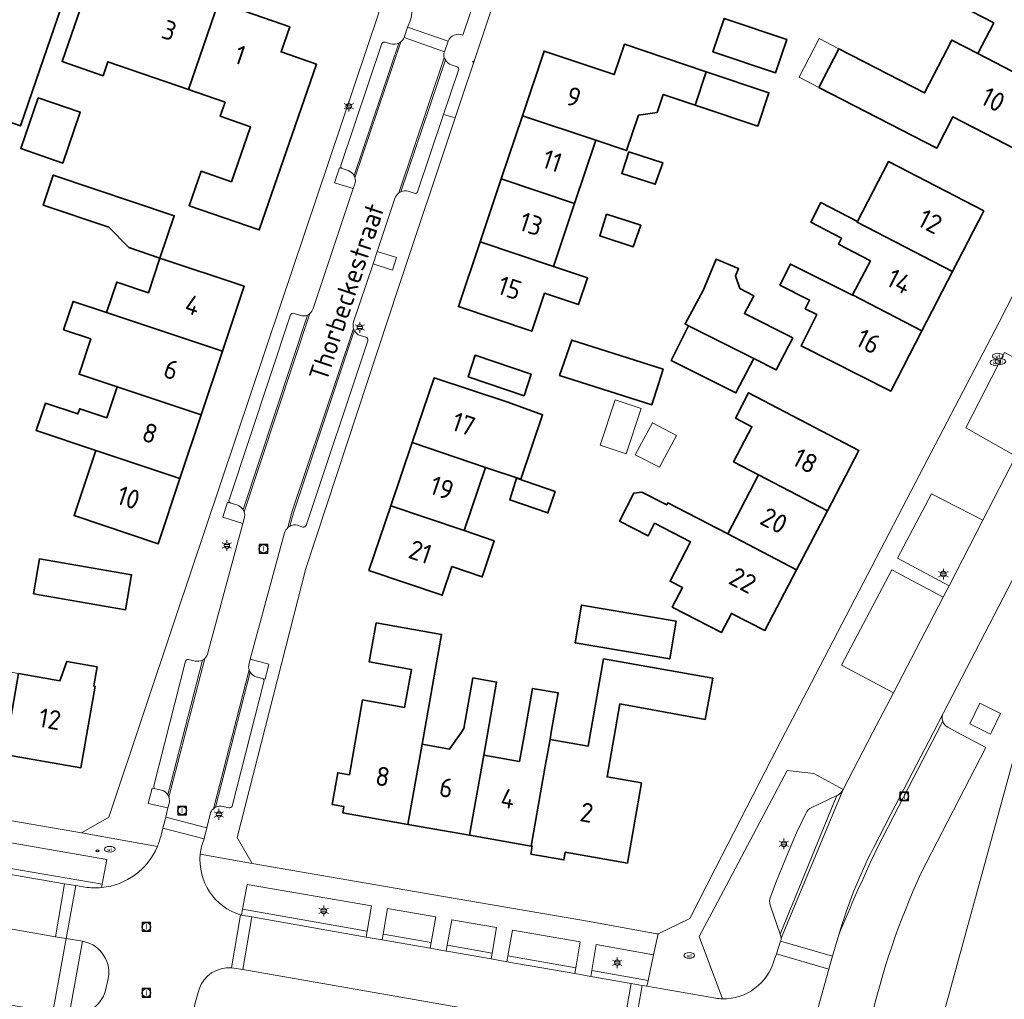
# Model space of a CAD drawing. Header units: metres. Extents: x 140853 to 145288, y 474558 to 480269.
# Tile 300 of 428: x 144403 to 144495, y 478225 to 478317. Entities that reach past the tile are written whole.
import ezdxf
from ezdxf.enums import TextEntityAlignment as Align

# ---------------------------------------------------------------- set-up
doc = ezdxf.new("R2010")
doc.units = ezdxf.units.M
doc.header["$MEASUREMENT"] = 0
for name, color, linetype, lineweight in [('B-WE-GR-BEPLANTING_CULTUUR_HEESTERS-G', 90, 'Continuous', 18), ('B-WE-GR-BEPLANTING_CULTUUR_VASTE PLANTENVAK-G', 90, 'Continuous', 18), ('B-WE-GR-GRAS_KRUIDENRIJK-G', 80, 'Continuous', 18), ('B-WE-GR-GROENVOORZIENING-G', 80, 'Continuous', 18), ('B-WE-KL-ET_LS_OV_LICHTMAST-S', 190, 'Continuous', 18), ('B-WE-KL-WATER_BRANDLEIDING_PUT-S', 150, 'Continuous', 18), ('B-WE-KL-WATER_PUT-S', 170, 'Continuous', 18), ('B-WE-OG-BEBOUWING-G', 7, 'Continuous', 35), ('B-WE-OG-BEBOUWING_BIJGEBOUW-G', 7, 'Continuous', 18), ('B-WE-OG-BEBOUWING_HUISNUMMER-T18', 10, 'Continuous', 18), ('B-WE-OG-BEBOUWING_LUIFEL-G', 7, 'Continuous', 18), ('B-WE-OG-BEBOUWING_STRAATNAAM-T18', 10, 'Continuous', 18), ('B-WE-OG-TERREIN_ERF-G', 7, 'Continuous', 18), ('B-WE-RI-GWA_RIOOLPUT-S', 30, 'Continuous', 18), ('B-WE-VH-GOOT-G', 170, 'Continuous', 18), ('B-WE-VH-VERHARDING_BETONSTRAATSTEEN-G', 252, 'Continuous', 18), ('B-WE-VH-VERHARDING_STRAATBAKSTEEN-G', 252, 'Continuous', 18), ('B-WE-VH-VERHARDING_TEGEL-G', 252, 'Continuous', 18), ('X-XX-XX-ALGEMEEN-S', 7, 'Continuous', 18)]:
    doc.layers.add(name, color=color, linetype=linetype, lineweight=lineweight)
doc.styles.add('NLCS-ISO', font='txt')

# ---------------------------------------------------------------- blocks, each defined once
blk = doc.blocks.new('SIE-WEG_AFVALBAK_TYPE_01')
for radius in [0.25, 0.156]:
    blk.add_circle((0, 0), radius)
blk = doc.blocks.new('B-SIE-WEG_LICHTMAST-SO')
at = {"ltscale": 0.1}
for p, q in [((-1.1, 0.63), (-2.19, 1.27)), ((0, 1.27), (0, 2.53)), ((1.1, 0.63), (2.19, 1.27)), ((-1.1, -0.63), (-2.19, -1.27)), ((0, -1.27), (0, -2.53)), ((1.1, -0.63), (2.19, -1.27))]:
    blk.add_line(p, q, dxfattribs=at)
at = {"flags": 128}
for points in [[(-1.16, 0.5), (1.16, 0.5)], [(-1.16, -0.5), (1.16, -0.5)]]:
    blk.add_lwpolyline(points, dxfattribs=at)
at = {"ltscale": 0.1}
blk.add_circle((0, 0), 1.27, dxfattribs=at)
at = {"style": 'NLCS-ISO'}
blk.add_attdef('TYPE', text='', height=1.8, dxfattribs=at).set_placement((0, 2.53), align=Align.BOTTOM_CENTER)
blk = doc.blocks.new('SKL-WATERLEIDINGPUT-SO')
at = {"color": 0, "linetype": 'ByBlock', "lineweight": 18}
blk.add_ellipse((0, 0), major_axis=(2.5, 0), ratio=0.54, dxfattribs=at)
at = {"color": 0, "linetype": 'ByBlock', "lineweight": 18, "style": 'NLCS-ISO'}
blk.add_text('wl', height=1.8, dxfattribs=at).set_placement((0, 0), align=Align.MIDDLE_CENTER)
blk = doc.blocks.new('SRI-PUT_INSPECTIE-SO')
at = {"lineweight": -3, "flags": 128}
blk.add_lwpolyline([(-2, -2), (2, -2), (2, 2), (-2, 2)], close=True, dxfattribs=at)
at = {"lineweight": -3, "ltscale": 1.5}
blk.add_circle((0, 0), 2, dxfattribs=at)
at = {"ltscale": 0.1, "style": 'NLCS-ISO'}
blk.add_text('I', height=2.5, dxfattribs=at).set_placement((0, -0.01), align=Align.MIDDLE_CENTER)
blk = doc.blocks.new('SIE-WEG_STRAATPOT_BRANDKRAAN-SO')
blk.add_ellipse((0, 0), major_axis=(-0.729, 0), ratio=0.685994)
at = {"style": 'NLCS-ISO'}
blk.add_text('BR', height=0.4, dxfattribs=at).set_placement((-0.3, -0.15))

msp = doc.modelspace()

# ---------------------------------------------------------------- linework, layer by layer
at = {"layer": 'B-WE-GR-BEPLANTING_CULTUUR_HEESTERS-G', "ltscale": 0.2, "flags": 128}
for points in [[(144392.992, 478238.766), (144410.516, 478235.765), (144410.953, 478238.082), (144393.384, 478241.145), (144392.992, 478238.766)], [(144435.3, 478231.372), (144435.708, 478233.749), (144424.068, 478235.734), (144423.654, 478233.435), (144435.3, 478231.372)], [(144441.313, 478230.317), (144441.734, 478232.703), (144437.219, 478233.495), (144436.814, 478231.103), (144441.313, 478230.317)], [(144442.814, 478230.047), (144447.009, 478229.312), (144447.433, 478231.722), (144443.224, 478232.437), (144442.814, 478230.047)], [(144454.845, 478227.939), (144455.266, 478230.383), (144448.91, 478231.471), (144448.492, 478229.06), (144454.845, 478227.939)], [(144462.131, 478229.171), (144456.758, 478230.128), (144456.344, 478227.685), (144461.619, 478226.744), (144462.131, 478229.171)]]:
    msp.add_lwpolyline(points, close=True, dxfattribs=at)
at = {"layer": 'B-WE-GR-BEPLANTING_CULTUUR_VASTE PLANTENVAK-G', "ltscale": 0.2, "flags": 128}
for points in [[(144432.988, 478302.715), (144432.736, 478302.797), (144432.248, 478301.401), (144434.019, 478300.845), (144434.167, 478301.285), (144434.167, 478301.285, 0.131184), (144434.172, 478301.86), (144434.172, 478301.86, 0.054958), (144434.088, 478302.081), (144434.088, 478302.081, 0.152357), (144433.545, 478302.536), (144433.545, 478302.536), (144432.988, 478302.715)], [(144423.123, 478271.25), (144422.544, 478271.417), (144422.255, 478271.5), (144421.793, 478270.106), (144423.689, 478269.521), (144423.814, 478269.983), (144423.814, 478269.983, 0.158883), (144423.789, 478270.617), (144423.789, 478270.617, 0.052078), (144423.695, 478270.81), (144423.695, 478270.81, 0.161879), (144423.123, 478271.25)], [(144424.916, 478255.175), (144425.486, 478255.02), (144425.781, 478254.94), (144426.115, 478256.345), (144424.366, 478256.815), (144424.259, 478256.42), (144424.259, 478256.42, 0.14261), (144424.266, 478255.818), (144424.266, 478255.818, 0.056801), (144424.363, 478255.593), (144424.363, 478255.593, 0.165895), (144424.916, 478255.175)], [(144416.661, 478244.132, 0.188062), (144416.064, 478244.55), (144416.064, 478244.55), (144415.503, 478244.674), (144415.194, 478244.742), (144414.826, 478243.324), (144416.663, 478242.897), (144416.768, 478243.317), (144416.768, 478243.317, 0.145792), (144416.76, 478243.914), (144416.76, 478243.914, 0.059799), (144416.661, 478244.132)]]:
    msp.add_lwpolyline(points, format="xyb", close=True, dxfattribs=at)
msp.add_lwpolyline([(144435.871, 478293.817), (144437.691, 478293.228), (144438.062, 478294.404), (144436.252, 478294.955), (144435.871, 478293.817)], close=True, dxfattribs=at)
at = {"layer": 'B-WE-GR-GRAS_KRUIDENRIJK-G', "ltscale": 0.2, "flags": 128}
for points in [[(144499.798, 478283.006), (144494.988, 478285.509), (144491.342, 478278.463), (144496.04, 478275.8), (144499.798, 478283.006)], [(144489.801, 478263.693), (144492.96, 478269.84), (144488.14, 478272.292), (144484.963, 478266.259), (144489.801, 478263.693)], [(144489.239, 478262.629), (144484.417, 478265.187), (144479.722, 478256.249), (144484.584, 478253.675), (144489.239, 478262.629)]]:
    msp.add_lwpolyline(points, close=True, dxfattribs=at)
for points in [[(144476.368, 478242.395, -0.214213), (144476.929, 478242.931), (144476.929, 478242.931), (144479.284, 478244.056), (144479.384, 478244.104), (144479.384, 478244.104, 0.146932), (144479.863, 478244.612), (144479.863, 478244.612), (144477.116, 478246.109), (144474.616, 478246.409), (144469.49, 478236.681), (144468.118, 478234.078), (144466.378, 478230.867), (144468.565, 478225.046), (144468.565, 478225.046, 0.342685), (144473.415, 478228.67), (144473.415, 478228.67), (144473.646, 478229.246), (144474.01, 478230.434), (144474.01, 478230.434, 0.227883), (144473.994, 478230.993), (144473.994, 478230.993), (144473.963, 478231.084), (144473.04, 478233.813), (144473.04, 478233.813, -0.174972), (144473.057, 478234.573), (144473.057, 478234.573), (144473.601, 478235.974), (144474.732, 478238.743), (144475.505, 478240.576), (144476.368, 478242.395)], [(144359.342, 478234.826, 0.441329), (144362.17, 478231.382), (144362.17, 478231.382), (144363.225, 478231.186), (144372.537, 478229.565), (144389.94, 478226.548), (144404.88, 478223.946), (144405.903, 478223.8), (144407.146, 478230.695), (144406.128, 478230.854), (144398.863, 478232.126), (144381.837, 478235.069), (144364.461, 478238.082), (144363.4, 478238.262), (144363.078, 478238.316), (144363.078, 478238.316, 0.409419), (144359.613, 478235.987), (144359.613, 478235.987), (144359.342, 478234.826)], [(144408.793, 478230.403), (144408.66, 478230.426), (144407.425, 478223.539), (144407.425, 478223.539, 0.359552), (144410.831, 478225.817), (144410.831, 478225.817), (144411.043, 478226.798), (144411.043, 478226.798, 0.420379), (144408.793, 478230.403)], [(144419.207, 478224.658, 0.446418), (144421.402, 478221.076), (144421.402, 478221.076), (144422.442, 478220.851), (144438.26, 478218.085), (144457.883, 478214.655), (144458.947, 478214.467), (144460.731, 478214.154), (144461.95, 478221.044), (144460.184, 478221.347), (144459.168, 478221.535), (144445.233, 478224.018), (144423.661, 478227.783), (144422.621, 478227.938), (144422.621, 478227.938, 0.348832), (144419.585, 478225.943), (144419.585, 478225.943), (144419.207, 478224.658)]]:
    msp.add_lwpolyline(points, format="xyb", close=True, dxfattribs=at)
at = {"layer": 'B-WE-GR-GROENVOORZIENING-G', "ltscale": 0.2, "flags": 128}
msp.add_lwpolyline([(144493.278, 478250), (144493.654, 478249.816), (144493.744, 478250), (144494.601, 478251.752), (144492.665, 478252.699), (144491.718, 478250.763), (144493.278, 478250)], close=True, dxfattribs=at)
at = {"layer": 'B-WE-OG-BEBOUWING-G', "ltscale": 0.2, "flags": 128}
for points in [[(144404.619, 478324.043), (144401.744, 478325.028), (144402.009, 478325.804), (144399.086, 478326.806), (144398.82, 478326.03), (144398.111, 478326.273), (144395.489, 478318.62), (144398.922, 478317.443), (144398.598, 478316.497), (144401.55, 478315.486), (144400.82, 478313.357), (144399.01, 478308.074), (144402.858, 478306.719), (144404.678, 478311.999), (144406.676, 478317.795), (144402.884, 478319.099), (144404.619, 478324.043)], [(144492.481, 478313.477), (144498.915, 478310.157), (144501.813, 478315.773), (144495.379, 478319.094), (144492.24, 478320.714), (144492.09, 478320.423), (144489.112, 478321.96), (144488.104, 478320.006), (144491.081, 478318.47), (144490.826, 478317.975), (144493.966, 478316.355), (144492.481, 478313.477)], [(144418.59, 478310.119), (144421.389, 478318.294), (144414.792, 478320.57), (144413.794, 478317.718), (144409.044, 478319.344), (144406.762, 478312.728), (144410.6, 478311.405), (144411.053, 478312.719), (144418.59, 478310.119)], [(144418.59, 478310.119), (144422.019, 478308.936), (144421.561, 478307.613), (144424.388, 478306.638), (144422.609, 478301.492), (144419.774, 478302.472), (144418.66, 478299.249), (144425.21, 478296.985), (144430.57, 478312.492), (144427.251, 478313.637), (144428.063, 478315.991), (144421.389, 478318.294), (144418.59, 478310.119)], [(144467.682, 478313.649), (144473.542, 478311.684), (144474.591, 478314.812), (144468.732, 478316.777), (144467.682, 478313.649)], [(144498.915, 478310.157), (144492.481, 478313.477), (144490.037, 478314.739), (144487.488, 478309.8), (144479.469, 478313.938), (144477.601, 478310.32), (144488.627, 478304.629), (144490.144, 478307.569), (144496.015, 478304.539), (144498.915, 478310.157)], [(144467.059, 478311.79), (144459.395, 478314.361), (144458.441, 478311.516), (144451.871, 478313.72), (144449.842, 478307.672), (144456.706, 478305.37), (144459.598, 478304.4), (144460.708, 478307.709), (144462.451, 478307.956), (144463.023, 478309.663), (144466.01, 478308.662), (144467.059, 478311.79)], [(144467.059, 478311.79), (144466.01, 478308.662), (144471.869, 478306.697), (144472.918, 478309.825), (144467.059, 478311.79)], [(144406.818, 478303.243), (144408.453, 478308.006), (144404.519, 478309.328), (144402.893, 478304.591), (144406.818, 478303.243)], [(144447.861, 478301.765), (144454.725, 478299.463), (144456.706, 478305.37), (144449.842, 478307.672), (144447.861, 478301.765)], [(144459.794, 478304.29), (144459.144, 478302.267), (144462.289, 478301.256), (144462.987, 478303.263), (144459.794, 478304.29)], [(144481.206, 478297.758), (144481.18, 478297.709), (144490.111, 478293.099), (144493.036, 478298.766), (144484.106, 478303.376), (144481.206, 478297.758)], [(144415.92, 478294.354), (144417.25, 478298.306), (144405.935, 478302.115), (144404.986, 478299.297), (144411.13, 478297.229), (144412.995, 478295.33), (144415.92, 478294.354)], [(144447.861, 478301.765), (144445.88, 478295.859), (144452.744, 478293.556), (144454.725, 478299.463), (144447.861, 478301.765)], [(144481.206, 478297.758), (144477.786, 478299.543), (144476.844, 478297.719), (144479.731, 478296.212), (144479.439, 478295.646), (144482.419, 478294.091), (144480.757, 478290.905), (144487.25, 478287.554), (144490.111, 478293.099), (144481.18, 478297.709), (144481.206, 478297.758)], [(144457.732, 478298.444), (144457.082, 478296.421), (144460.227, 478295.41), (144460.925, 478297.417), (144457.732, 478298.444)], [(144451.909, 478291.066), (144455.098, 478289.996), (144455.933, 478292.487), (144452.744, 478293.556), (144445.88, 478295.859), (144443.851, 478289.811), (144450.715, 478287.509), (144451.909, 478291.066)], [(144415.92, 478294.354), (144414.837, 478291.111), (144411.869, 478292.102), (144410.918, 478289.253), (144421.76, 478285.634), (144423.793, 478291.727), (144415.92, 478294.354)], [(144471.501, 478284.952), (144473.614, 478283.89), (144475.155, 478286.876), (144470.627, 478289.15), (144471.513, 478290.806), (144470.199, 478291.509), (144469.802, 478292.688), (144470.081, 478293.362), (144467.972, 478294.235), (144466.77, 478291.331), (144465.076, 478288.19), (144465.397, 478288.017), (144471.501, 478284.952)], [(144487.25, 478287.554), (144480.757, 478290.905), (144480.741, 478290.874), (144474.935, 478293.783), (144473.949, 478291.816), (144476.73, 478290.423), (144476.322, 478289.609), (144477.408, 478289.065), (144475.925, 478286.128), (144484.325, 478281.888), (144487.25, 478287.554)], [(144419.771, 478279.677), (144421.76, 478285.634), (144410.918, 478289.253), (144407.784, 478290.299), (144406.896, 478287.638), (144409.44, 478286.786), (144408.341, 478283.492), (144411.898, 478282.305), (144419.771, 478279.677)], [(144465.397, 478288.017), (144463.764, 478284.778), (144469.837, 478281.728), (144471.501, 478284.952), (144465.397, 478288.017)], [(144463.026, 478283.949), (144454.472, 478286.674), (144453.328, 478283.376), (144461.967, 478280.624), (144463.026, 478283.949)], [(144444.755, 478283.243), (144449.998, 478281.469), (144450.677, 478283.477), (144445.411, 478285.259), (144444.755, 478283.243)], [(144405.189, 478280.78), (144404.332, 478278.21), (144409.91, 478276.348), (144417.783, 478273.72), (144419.771, 478279.677), (144411.898, 478282.305), (144410.931, 478279.407), (144408.403, 478280.251), (144408.24, 478279.762), (144405.189, 478280.78)], [(144439.531, 478277.085), (144446.397, 478274.756), (144446.399, 478274.763), (144449.684, 478273.648), (144451.734, 478279.689), (144448.467, 478280.857), (144441.583, 478283.133), (144439.531, 478277.085)], [(144471.957, 478274.06), (144478.391, 478270.696), (144481.344, 478276.344), (144471.021, 478281.743), (144469.783, 478279.377), (144471.325, 478278.571), (144469.608, 478275.288), (144471.957, 478274.06)], [(144437.527, 478271.175), (144444.392, 478268.846), (144446.397, 478274.756), (144439.531, 478277.085), (144437.527, 478271.175)], [(144409.91, 478276.348), (144407.877, 478270.256), (144415.75, 478267.628), (144417.783, 478273.72), (144409.91, 478276.348)], [(144471.957, 478274.06), (144469.069, 478268.538), (144475.504, 478265.174), (144478.391, 478270.696), (144471.957, 478274.06)], [(144452.912, 478272.521), (144449.301, 478273.746), (144448.66, 478271.72), (144452.229, 478270.509), (144452.912, 478272.521)], [(144475.504, 478265.174), (144469.069, 478268.538), (144463.451, 478271.438), (144463.355, 478271.252), (144461.034, 478272.446), (144460.273, 478272.365), (144458.923, 478269.742), (144461.609, 478268.36), (144462.217, 478269.543), (144465.587, 478267.809), (144463.673, 478264.116), (144464.827, 478263.517), (144463.879, 478261.688), (144468.479, 478259.305), (144469.413, 478261.108), (144472.546, 478259.517), (144475.504, 478265.174)], [(144447.206, 478267.893), (144444.392, 478268.846), (144437.527, 478271.175), (144435.475, 478265.127), (144442.34, 478262.798), (144443.252, 478265.487), (144446.094, 478264.524), (144446.504, 478265.821), (144447.206, 478267.893)], [(144404.071, 478262.92), (144412.696, 478261.441), (144413.257, 478264.718), (144404.633, 478266.196), (144404.071, 478262.92)], [(144454.774, 478258.351), (144463.643, 478256.84), (144464.244, 478260.369), (144455.375, 478261.88), (144454.774, 478258.351)], [(144439.136, 478241.365), (144440.46, 478248.86), (144442.275, 478259.141), (144436.159, 478260.22), (144435.512, 478256.557), (144439.451, 478255.861), (144438.824, 478252.306), (144434.885, 478253.002), (144433.648, 478246), (144432.565, 478246.191), (144432.043, 478243.237), (144433.127, 478243.046), (144433.021, 478242.445), (144439.136, 478241.365)], [(144402.681, 478255.477), (144401.35, 478247.907), (144408.504, 478246.656), (144409.844, 478254.295), (144409.726, 478254.315), (144410.039, 478256.108), (144407.193, 478256.606), (144406.552, 478254.8), (144402.681, 478255.477)], [(144450.668, 478239.329), (144450.77, 478239.311), (144450.641, 478238.583), (144453.734, 478238.04), (144453.86, 478238.759), (144459.671, 478237.74), (144460.986, 478245.237), (144457.775, 478245.804), (144458.981, 478252.636), (144466.969, 478251.177), (144467.674, 478255.041), (144457.448, 478256.847), (144456.006, 478248.683), (144452.431, 478249.314), (144451.991, 478246.824), (144450.668, 478239.329)], [(144446.23, 478247.841), (144446.611, 478250), (144447.436, 478254.674), (144445.207, 478255.067), (144444.373, 478250.34), (144444.136, 478250), (144443.028, 478248.406), (144440.46, 478248.86), (144439.136, 478241.365), (144444.907, 478240.347), (144446.23, 478247.841)], [(144446.23, 478247.841), (144444.907, 478240.347), (144450.668, 478239.329), (144451.991, 478246.824), (144452.431, 478249.314), (144452.552, 478250), (144453.197, 478253.657), (144450.794, 478254.081), (144450.073, 478250), (144449.588, 478247.249), (144446.23, 478247.841)]]:
    msp.add_lwpolyline(points, close=True, dxfattribs=at)
at = {"layer": 'B-WE-OG-BEBOUWING_BIJGEBOUW-G', "ltscale": 0.2, "flags": 128}
for points in [[(144477.601, 478310.32), (144479.469, 478313.938), (144477.629, 478314.887), (144475.762, 478311.269), (144477.601, 478310.32)], [(144462.01, 478278.943), (144460.408, 478275.941), (144462.694, 478274.8), (144464.263, 478277.741), (144462.01, 478278.943)]]:
    msp.add_lwpolyline(points, close=True, dxfattribs=at)
at = {"layer": 'B-WE-OG-BEBOUWING_LUIFEL-G', "ltscale": 0.2, "flags": 128}
msp.add_lwpolyline([(144457.121, 478276.857), (144459.549, 478276.049), (144460.961, 478280.268), (144458.534, 478281.081), (144457.121, 478276.857)], close=True, dxfattribs=at)
at = {"layer": 'B-WE-OG-TERREIN_ERF-G', "ltscale": 0.2, "flags": 128}
for points in [[(144524.189, 478346.193), (144466.77, 478371.105), (144464.648, 478370.281), (144450.727, 478328.92), (144443.553, 478307.484), (144438.235, 478291.596), (144429.579, 478265.317), (144423.133, 478240.13), (144424.564, 478237.701), (144442.459, 478234.622), (144456.118, 478232.278), (144462.438, 478231.117), (144462.544, 478231.11), (144465.459, 478232.531), (144465.52, 478232.561), (144467.895, 478237.191), (144473.167, 478247.468), (144474.486, 478250), (144476.489, 478253.845), (144486.621, 478273.279), (144494.461, 478288.364), (144499.53, 478298.251)], [(144495.812, 478247.493), (144488.592, 478221.085)]]:
    msp.add_lwpolyline(points, dxfattribs=at)
for points in [[(144436.395, 478317.298), (144435.187, 478319.858), (144429.838, 478321.696), (144429.781, 478321.716), (144399.961, 478331.999), (144391.609, 478334.879), (144389.067, 478333.616), (144378.938, 478303.321), (144370.227, 478277.273), (144363.312, 478250.38), (144364.845, 478248.164), (144390.776, 478243.64), (144408.575, 478240.561), (144411.118, 478242.052), (144417.398, 478260.769), (144427.211, 478289.94), (144436.395, 478317.298)], [(144398.111, 478326.273), (144398.82, 478326.03), (144399.086, 478326.806), (144402.009, 478325.804), (144401.744, 478325.028), (144404.619, 478324.043), (144402.884, 478319.099), (144406.676, 478317.795), (144404.678, 478311.999), (144402.858, 478306.719), (144399.01, 478308.074), (144400.82, 478313.357), (144401.55, 478315.486), (144398.598, 478316.497), (144398.922, 478317.443), (144395.489, 478318.62), (144392.303, 478319.712), (144391.321, 478316.866), (144387.981, 478318.011), (144391.603, 478328.503), (144398.111, 478326.273)], [(144495.379, 478319.094), (144498.279, 478324.712), (144504.712, 478321.392), (144501.813, 478315.773), (144498.915, 478310.157), (144496.015, 478304.539), (144490.144, 478307.569), (144488.627, 478304.629), (144477.601, 478310.32), (144479.469, 478313.938), (144487.488, 478309.8), (144490.037, 478314.739), (144492.481, 478313.477), (144493.966, 478316.355), (144490.826, 478317.975), (144491.081, 478318.47), (144488.104, 478320.006), (144489.112, 478321.96), (144492.09, 478320.423), (144492.24, 478320.714), (144495.379, 478319.094)], [(144421.389, 478318.294), (144428.063, 478315.991), (144427.251, 478313.637), (144430.57, 478312.492), (144425.21, 478296.985), (144418.66, 478299.249), (144419.774, 478302.472), (144422.609, 478301.492), (144424.388, 478306.638), (144421.561, 478307.613), (144422.019, 478308.936), (144418.59, 478310.119), (144411.053, 478312.719), (144410.6, 478311.405), (144406.762, 478312.728), (144409.044, 478319.344), (144413.794, 478317.718), (144414.792, 478320.57), (144421.389, 478318.294)], [(144467.682, 478313.649), (144468.732, 478316.777), (144474.591, 478314.812), (144473.542, 478311.684), (144467.682, 478313.649)], [(144445.88, 478295.859), (144447.861, 478301.765), (144449.842, 478307.672), (144451.871, 478313.72), (144458.441, 478311.516), (144459.395, 478314.361), (144467.059, 478311.79), (144472.918, 478309.825), (144471.869, 478306.697), (144466.01, 478308.662), (144463.023, 478309.663), (144462.451, 478307.956), (144460.708, 478307.709), (144459.598, 478304.4), (144456.706, 478305.37), (144454.725, 478299.463), (144452.744, 478293.556), (144455.933, 478292.487), (144455.098, 478289.996), (144451.909, 478291.066), (144450.715, 478287.509), (144443.851, 478289.811), (144445.88, 478295.859)], [(144406.818, 478303.243), (144402.893, 478304.591), (144404.519, 478309.328), (144408.453, 478308.006), (144406.818, 478303.243)], [(144459.794, 478304.29), (144462.987, 478303.263), (144462.289, 478301.256), (144459.144, 478302.267), (144459.794, 478304.29)], [(144480.757, 478290.905), (144482.419, 478294.091), (144479.439, 478295.646), (144479.731, 478296.212), (144476.844, 478297.719), (144477.786, 478299.543), (144481.206, 478297.758), (144484.106, 478303.376), (144493.036, 478298.766), (144490.111, 478293.099), (144487.25, 478287.554), (144484.325, 478281.888), (144475.925, 478286.128), (144477.408, 478289.065), (144476.322, 478289.609), (144476.73, 478290.423), (144473.949, 478291.816), (144474.935, 478293.783), (144480.741, 478290.874), (144480.757, 478290.905)], [(144415.92, 478294.354), (144412.995, 478295.33), (144411.13, 478297.229), (144404.986, 478299.297), (144405.935, 478302.115), (144417.25, 478298.306), (144415.92, 478294.354)], [(144457.732, 478298.444), (144460.925, 478297.417), (144460.227, 478295.41), (144457.082, 478296.421), (144457.732, 478298.444)], [(144417.783, 478273.72), (144415.75, 478267.628), (144407.877, 478270.256), (144409.91, 478276.348), (144404.332, 478278.21), (144405.189, 478280.78), (144408.24, 478279.762), (144408.403, 478280.251), (144410.931, 478279.407), (144411.898, 478282.305), (144408.341, 478283.492), (144409.44, 478286.786), (144406.896, 478287.638), (144407.784, 478290.299), (144410.918, 478289.253), (144411.869, 478292.102), (144414.837, 478291.111), (144415.92, 478294.354), (144423.793, 478291.727), (144421.76, 478285.634), (144419.771, 478279.677), (144417.783, 478273.72)], [(144465.397, 478288.017), (144465.076, 478288.19), (144466.77, 478291.331), (144467.972, 478294.235), (144470.081, 478293.362), (144469.802, 478292.688), (144470.199, 478291.509), (144471.513, 478290.806), (144470.627, 478289.15), (144475.155, 478286.876), (144473.614, 478283.89), (144471.501, 478284.952), (144469.837, 478281.728), (144463.764, 478284.778), (144465.397, 478288.017)], [(144463.026, 478283.949), (144461.967, 478280.624), (144453.328, 478283.376), (144454.472, 478286.674), (144463.026, 478283.949)], [(144444.755, 478283.243), (144445.411, 478285.259), (144450.677, 478283.477), (144449.998, 478281.469), (144444.755, 478283.243)], [(144444.392, 478268.846), (144447.206, 478267.893), (144446.504, 478265.821), (144446.094, 478264.524), (144443.252, 478265.487), (144442.34, 478262.798), (144435.475, 478265.127), (144437.527, 478271.175), (144439.531, 478277.085), (144441.583, 478283.133), (144448.467, 478280.857), (144451.734, 478279.689), (144449.684, 478273.648), (144446.399, 478274.763), (144446.397, 478274.756), (144444.392, 478268.846)], [(144469.069, 478268.538), (144471.957, 478274.06), (144469.608, 478275.288), (144471.325, 478278.571), (144469.783, 478279.377), (144471.021, 478281.743), (144481.344, 478276.344), (144478.391, 478270.696), (144475.504, 478265.174), (144472.546, 478259.517), (144469.413, 478261.108), (144468.479, 478259.305), (144463.879, 478261.688), (144464.827, 478263.517), (144463.673, 478264.116), (144465.587, 478267.809), (144462.217, 478269.543), (144461.609, 478268.36), (144458.923, 478269.742), (144460.273, 478272.365), (144461.034, 478272.446), (144463.355, 478271.252), (144463.451, 478271.438), (144469.069, 478268.538)], [(144452.912, 478272.521), (144452.229, 478270.509), (144448.66, 478271.72), (144449.301, 478273.746), (144452.912, 478272.521)], [(144404.071, 478262.92), (144404.633, 478266.196), (144413.257, 478264.718), (144412.696, 478261.441), (144404.071, 478262.92)], [(144454.774, 478258.351), (144455.375, 478261.88), (144464.244, 478260.369), (144463.643, 478256.84), (144454.774, 478258.351)], [(144394.367, 478250), (144394.684, 478251.815), (144390.222, 478252.595), (144391.254, 478258.495), (144391.604, 478260.499), (144396.038, 478259.724), (144395.837, 478258.577), (144398.802, 478258.058), (144398.819, 478256.152), (144402.681, 478255.477), (144406.552, 478254.8), (144407.193, 478256.606), (144410.039, 478256.108), (144409.726, 478254.315), (144409.844, 478254.295), (144408.504, 478246.656), (144401.35, 478247.907), (144394.219, 478249.155), (144394.367, 478250)], [(144446.611, 478250), (144446.23, 478247.841), (144449.588, 478247.249), (144450.073, 478250), (144450.794, 478254.081), (144453.197, 478253.657), (144452.552, 478250), (144452.431, 478249.314), (144456.006, 478248.683), (144457.448, 478256.847), (144467.674, 478255.041), (144466.969, 478251.177), (144458.981, 478252.636), (144457.775, 478245.804), (144460.986, 478245.237), (144459.671, 478237.74), (144453.86, 478238.759), (144453.734, 478238.04), (144450.641, 478238.583), (144450.77, 478239.311), (144450.668, 478239.329), (144444.907, 478240.347), (144439.136, 478241.365), (144433.021, 478242.445), (144433.127, 478243.046), (144432.043, 478243.237), (144432.565, 478246.191), (144433.648, 478246), (144434.885, 478253.002), (144438.824, 478252.306), (144439.451, 478255.861), (144435.512, 478256.557), (144436.159, 478260.22), (144442.275, 478259.141), (144440.46, 478248.86), (144443.028, 478248.406), (144444.136, 478250), (144444.373, 478250.34), (144445.207, 478255.067), (144447.436, 478254.674), (144446.611, 478250)]]:
    msp.add_lwpolyline(points, close=True, dxfattribs=at)
at = {"layer": 'B-WE-VH-GOOT-G', "ltscale": 0.2, "flags": 128}
for points in [[(144434.172, 478301.86), (144438.475, 478314.594)], [(144438.271, 478300.443), (144442.533, 478313.074)], [(144423.789, 478270.617), (144429.94, 478289.155)], [(144427.893, 478269.129), (144428.268, 478270.564), (144434.025, 478287.768)], [(144416.76, 478243.914), (144420.104, 478256.884)], [(144420.919, 478242.831), (144424.266, 478255.818)], [(144489.255, 478251.798), (144488.323, 478250)], [(144488.323, 478250), (144484.336, 478242.309)], [(144474.065, 478230.732), (144479.863, 478244.612)], [(144482.674, 478239.101), (144484.336, 478242.309)]]:
    msp.add_lwpolyline(points, dxfattribs=at)
msp.add_lwpolyline([(144482.674, 478239.101, 0.04541), (144479.461, 478231.029)], format="xyb", dxfattribs=at)
at = {"layer": 'B-WE-VH-VERHARDING_BETONSTRAATSTEEN-G', "ltscale": 0.2, "flags": 128}
for points in [[(144448.547, 478327.856), (144444.28, 478315.195), (144444.28, 478315.195, 0.438946), (144442.901, 478314.634), (144442.901, 478314.634), (144442.543, 478313.661), (144442.543, 478313.661, 0.200846), (144442.533, 478313.074), (144442.533, 478313.074, 0.064761), (144442.632, 478312.899), (144442.632, 478312.899, 0.190404), (144443.188, 478312.415), (144443.188, 478312.415), (144443.724, 478312.24), (144443.724, 478312.24, -0.5), (144443.872, 478311.928), (144443.872, 478311.928), (144442.473, 478307.79), (144443.553, 478307.484), (144450.727, 478328.92)], [(144436.395, 478317.298), (144427.211, 478289.94), (144417.398, 478260.769), (144411.118, 478242.052), (144408.575, 478240.561), (144415.678, 478239.291), (144415.678, 478239.291, 0.044369), (144416.017, 478240.35), (144416.017, 478240.35), (144416.188, 478241.021), (144416.453, 478242.051), (144416.663, 478242.897), (144414.826, 478243.324), (144415.194, 478244.742), (144415.503, 478244.674), (144415.503, 478244.674, -0.387048), (144415.333, 478244.974), (144415.333, 478244.974), (144418.304, 478256.621), (144418.304, 478256.621, -0.387384), (144418.595, 478256.79), (144418.595, 478256.79), (144419.206, 478256.644), (144419.206, 478256.644, 0.161829), (144419.91, 478256.734), (144419.91, 478256.734, 0.052215), (144420.104, 478256.884), (144420.104, 478256.884, 0.140383), (144420.403, 478257.41), (144420.403, 478257.41), (144423.689, 478269.521), (144421.793, 478270.106), (144422.255, 478271.5), (144422.544, 478271.417), (144422.544, 478271.417, -0.412721), (144422.383, 478271.729), (144422.383, 478271.729), (144428.149, 478289.035), (144428.149, 478289.035, -0.382982), (144428.46, 478289.178), (144428.46, 478289.178), (144429.007, 478288.994), (144429.007, 478288.994, 0.189807), (144429.734, 478289.012), (144429.734, 478289.012, 0.054226), (144429.94, 478289.155), (144429.94, 478289.155, 0.135468), (144430.255, 478289.64), (144430.255, 478289.64), (144434.019, 478300.845), (144432.248, 478301.401), (144432.736, 478302.797), (144432.988, 478302.715), (144432.988, 478302.715, -0.414545), (144432.856, 478303.022), (144432.856, 478303.022), (144436.698, 478314.411), (144436.698, 478314.411, -0.384801), (144436.996, 478314.548), (144436.996, 478314.548), (144437.502, 478314.381), (144437.502, 478314.381, 0.172426), (144438.274, 478314.468), (144438.274, 478314.468, 0.058532), (144438.475, 478314.594), (144438.475, 478314.594, 0.12604), (144438.763, 478314.982), (144438.763, 478314.982), (144439.088, 478315.969), (144439.088, 478315.969, 0.439316), (144437.499, 478320.779)], [(144499.53, 478298.251), (144494.461, 478288.364), (144486.621, 478273.279), (144476.489, 478253.845), (144474.486, 478250), (144473.167, 478247.468), (144467.895, 478237.191), (144465.52, 478232.561), (144465.459, 478232.531), (144462.544, 478231.11), (144462.131, 478229.171), (144461.619, 478226.744), (144461.508, 478226.216), (144467.957, 478225.095), (144467.957, 478225.095, 0.031312), (144468.565, 478225.046), (144468.565, 478225.046), (144466.378, 478230.867), (144468.118, 478234.078), (144469.49, 478236.681), (144474.616, 478246.409), (144477.116, 478246.109), (144479.863, 478244.612), (144482.66, 478250), (144484.584, 478253.675), (144479.722, 478256.249), (144484.417, 478265.187), (144489.239, 478262.629), (144489.801, 478263.693), (144484.963, 478266.259), (144488.14, 478272.292), (144492.96, 478269.84), (144496.04, 478275.8), (144491.342, 478278.463), (144494.988, 478285.509)], [(144496.04, 478275.8), (144492.96, 478269.84), (144489.801, 478263.693), (144489.239, 478262.629), (144484.584, 478253.675), (144482.66, 478250), (144479.863, 478244.612), (144479.863, 478244.612, -0.146932), (144479.384, 478244.104), (144479.384, 478244.104), (144479.284, 478244.056), (144473.963, 478231.084), (144473.994, 478230.993), (144473.994, 478230.993, -0.227883), (144474.01, 478230.434), (144474.01, 478230.434), (144478.859, 478229.042), (144479.461, 478231.029), (144479.461, 478231.029, -0.012259), (144482.963, 478238.952), (144482.963, 478238.952), (144484.625, 478242.16), (144484.625, 478242.16), (144488.671, 478250), (144489.196, 478251.018), (144489.196, 478251.018, -0.201294), (144489.255, 478251.798), (144489.255, 478251.798), (144500, 478272.492)], [(144500, 478272.492), (144489.255, 478251.798), (144489.255, 478251.798, 0.201294), (144489.196, 478251.018), (144489.196, 478251.018, 0.192902), (144489.677, 478250.446), (144489.677, 478250.446), (144490.52, 478250), (144490.52, 478250), (144493.232, 478248.565), (144487.146, 478236.77), (144487.146, 478236.77, 0.05089), (144482.404, 478222.816)], [(144393.384, 478241.145), (144410.953, 478238.082), (144410.516, 478235.765), (144410.458, 478235.453), (144410.458, 478235.453, 0.276082), (144415.678, 478239.291), (144415.678, 478239.291), (144408.575, 478240.561), (144390.776, 478243.64)], [(144419.207, 478224.658), (144419.585, 478225.943), (144419.585, 478225.943, -0.348832), (144422.621, 478227.938), (144422.621, 478227.938), (144423.471, 478232.898), (144423.471, 478232.898, -0.360474), (144419.694, 478238.572), (144419.694, 478238.572, -0.070133), (144420.048, 478240.002), (144420.048, 478240.002), (144416.188, 478241.021), (144416.017, 478240.35), (144416.017, 478240.35, -0.044369), (144415.678, 478239.291), (144415.678, 478239.291, -0.276082), (144410.458, 478235.453), (144410.458, 478235.453, -0.061901), (144408.907, 478235.497), (144408.907, 478235.497), (144408.041, 478235.631), (144407.146, 478230.695), (144408.66, 478230.426), (144408.793, 478230.403), (144408.793, 478230.403, -0.420379), (144411.043, 478226.798), (144411.043, 478226.798), (144410.831, 478225.817), (144410.831, 478225.817, -0.359552), (144407.425, 478223.539)], [(144477.531, 478224.229), (144478.521, 478227.826), (144473.646, 478229.246), (144473.415, 478228.67), (144473.415, 478228.67, -0.342685), (144468.565, 478225.046), (144468.565, 478225.046, -0.031312), (144467.957, 478225.095), (144467.957, 478225.095), (144461.508, 478226.216), (144461.044, 478226.297), (144460.184, 478221.347)]]:
    msp.add_lwpolyline(points, format="xyb", dxfattribs=at)
for points in [[(144442.543, 478313.661), (144442.901, 478314.634), (144439.088, 478315.969), (144438.763, 478314.982), (144442.543, 478313.661)], [(144493.744, 478250), (144493.654, 478249.816), (144493.278, 478250), (144491.718, 478250.763), (144492.665, 478252.699), (144494.601, 478251.752), (144493.744, 478250)], [(144364.461, 478238.082), (144381.837, 478235.069), (144398.863, 478232.126), (144406.128, 478230.854), (144406.994, 478235.805), (144392.905, 478238.236), (144384.326, 478239.716), (144380.06, 478240.448), (144374.329, 478241.431), (144372.765, 478241.699), (144365.339, 478242.973), (144364.461, 478238.082)], [(144416.188, 478241.021), (144420.048, 478240.002), (144420.3, 478241.044), (144416.453, 478242.051), (144416.188, 478241.021)], [(144406.994, 478235.805), (144406.128, 478230.854), (144407.146, 478230.695), (144408.041, 478235.631), (144406.994, 478235.805)], [(144424.507, 478232.705), (144423.554, 478232.882), (144423.471, 478232.898), (144422.621, 478227.938), (144423.661, 478227.783), (144424.507, 478232.705)], [(144423.661, 478227.783), (144445.233, 478224.018), (144459.168, 478221.535), (144460.022, 478226.476), (144456.251, 478227.136), (144454.752, 478227.398), (144448.397, 478228.51), (144446.914, 478228.77), (144443.135, 478229.431), (144442.72, 478229.504), (144441.216, 478229.769), (144436.721, 478230.558), (144435.206, 478230.825), (144424.507, 478232.705), (144423.661, 478227.783)], [(144405.903, 478223.8), (144407.27, 478223.558), (144407.425, 478223.539), (144408.66, 478230.426), (144407.146, 478230.695), (144405.903, 478223.8)], [(144478.521, 478227.826), (144478.859, 478229.042), (144474.01, 478230.434), (144473.646, 478229.246), (144478.521, 478227.826)], [(144459.168, 478221.535), (144460.184, 478221.347), (144461.044, 478226.297), (144460.022, 478226.476), (144459.168, 478221.535)]]:
    msp.add_lwpolyline(points, close=True, dxfattribs=at)
for points in [[(144438.271, 478300.443, -0.060767), (144438.468, 478300.559), (144438.468, 478300.559), (144442.632, 478312.899), (144442.632, 478312.899, -0.064761), (144442.533, 478313.074), (144442.533, 478313.074, -0.200846), (144442.543, 478313.661), (144442.543, 478313.661), (144438.763, 478314.982), (144438.763, 478314.982, -0.12604), (144438.475, 478314.594), (144438.475, 478314.594, -0.058532), (144438.274, 478314.468), (144438.274, 478314.468), (144434.088, 478302.081), (144434.088, 478302.081, -0.054958), (144434.172, 478301.86), (144434.172, 478301.86, -0.131184), (144434.167, 478301.285), (144434.167, 478301.285), (144434.019, 478300.845), (144430.255, 478289.64), (144430.255, 478289.64, -0.135468), (144429.94, 478289.155), (144429.94, 478289.155, -0.054226), (144429.734, 478289.012), (144429.734, 478289.012), (144423.695, 478270.81), (144423.695, 478270.81, -0.052078), (144423.789, 478270.617), (144423.789, 478270.617, -0.158883), (144423.814, 478269.983), (144423.814, 478269.983), (144423.689, 478269.521), (144420.403, 478257.41), (144420.403, 478257.41, -0.140383), (144420.104, 478256.884), (144420.104, 478256.884, -0.052215), (144419.91, 478256.734), (144419.91, 478256.734), (144416.661, 478244.132), (144416.661, 478244.132, -0.059799), (144416.76, 478243.914), (144416.76, 478243.914, -0.145792), (144416.768, 478243.317), (144416.768, 478243.317), (144416.663, 478242.897), (144416.453, 478242.051), (144420.3, 478241.044), (144420.613, 478242.323), (144420.613, 478242.323, -0.134461), (144420.919, 478242.831), (144420.919, 478242.831, -0.050141), (144421.112, 478242.979), (144421.112, 478242.979), (144424.363, 478255.593), (144424.363, 478255.593, -0.056801), (144424.266, 478255.818), (144424.266, 478255.818, -0.14261), (144424.259, 478256.42), (144424.259, 478256.42), (144424.366, 478256.815), (144427.581, 478268.65), (144427.581, 478268.65, -0.130978), (144427.893, 478269.129), (144427.893, 478269.129, -0.051797), (144428.084, 478269.267), (144428.084, 478269.267), (144428.412, 478270.521), (144434.11, 478287.549), (144434.11, 478287.549, -0.05929), (144434.025, 478287.768), (144434.025, 478287.768, -0.149676), (144434.05, 478288.374), (144434.05, 478288.374), (144435.871, 478293.817), (144436.252, 478294.955), (144437.912, 478299.917), (144437.912, 478299.917, -0.164302), (144438.271, 478300.443)], [(144438.274, 478314.468, -0.172426), (144437.502, 478314.381), (144437.502, 478314.381), (144436.996, 478314.548), (144436.996, 478314.548, 0.384801), (144436.698, 478314.411), (144436.698, 478314.411), (144432.856, 478303.022), (144432.856, 478303.022, 0.414545), (144432.988, 478302.715), (144432.988, 478302.715), (144433.545, 478302.536), (144433.545, 478302.536, -0.152357), (144434.088, 478302.081), (144434.088, 478302.081), (144438.274, 478314.468)], [(144443.188, 478312.415, -0.190404), (144442.632, 478312.899), (144442.632, 478312.899), (144438.468, 478300.559), (144438.468, 478300.559, -0.170808), (144439.159, 478300.597), (144439.159, 478300.597), (144439.723, 478300.408), (144439.723, 478300.408, 0.445024), (144440.029, 478300.56), (144440.029, 478300.56), (144442.473, 478307.79), (144443.872, 478311.928), (144443.872, 478311.928, 0.5), (144443.724, 478312.24), (144443.724, 478312.24), (144443.188, 478312.415)], [(144437.912, 478299.917), (144436.252, 478294.955), (144438.062, 478294.404), (144437.691, 478293.228), (144435.871, 478293.817), (144434.05, 478288.374), (144434.05, 478288.374, 0.149676), (144434.025, 478287.768), (144434.025, 478287.768, 0.05929), (144434.11, 478287.549), (144434.11, 478287.549, 0.162603), (144434.645, 478287.1), (144434.645, 478287.1), (144435.187, 478286.949), (144435.187, 478286.949, -0.454906), (144435.362, 478286.621), (144435.362, 478286.621), (144429.595, 478269.338), (144429.595, 478269.338, -0.416836), (144429.277, 478269.187), (144429.277, 478269.187), (144428.804, 478269.348), (144428.804, 478269.348, 0.193112), (144428.084, 478269.267), (144428.084, 478269.267, 0.051797), (144427.893, 478269.129), (144427.893, 478269.129, 0.130978), (144427.581, 478268.65), (144427.581, 478268.65), (144424.366, 478256.815), (144426.115, 478256.345), (144425.781, 478254.94), (144425.486, 478255.02), (144425.486, 478255.02, -0.418541), (144425.656, 478254.7), (144425.656, 478254.7), (144422.691, 478243.076), (144422.691, 478243.076, -0.36935), (144422.373, 478242.905), (144422.373, 478242.905), (144421.825, 478243.036), (144421.825, 478243.036, 0.138748), (144421.112, 478242.979), (144421.112, 478242.979, 0.050141), (144420.919, 478242.831), (144420.919, 478242.831, 0.134461), (144420.613, 478242.323), (144420.613, 478242.323), (144420.3, 478241.044), (144420.048, 478240.002), (144420.048, 478240.002, 0.070133), (144419.694, 478238.572), (144419.694, 478238.572), (144424.564, 478237.701), (144423.133, 478240.13), (144429.579, 478265.317), (144438.235, 478291.596), (144443.553, 478307.484), (144442.473, 478307.79), (144440.029, 478300.56), (144440.029, 478300.56, -0.445024), (144439.723, 478300.408), (144439.723, 478300.408), (144439.159, 478300.597), (144439.159, 478300.597, 0.170808), (144438.468, 478300.559), (144438.468, 478300.559, 0.060767), (144438.271, 478300.443), (144438.271, 478300.443, 0.164302), (144437.912, 478299.917)], [(144423.695, 478270.81), (144429.734, 478289.012), (144429.734, 478289.012, -0.189807), (144429.007, 478288.994), (144429.007, 478288.994), (144428.46, 478289.178), (144428.46, 478289.178, 0.382982), (144428.149, 478289.035), (144428.149, 478289.035), (144422.383, 478271.729), (144422.383, 478271.729, 0.412721), (144422.544, 478271.417), (144422.544, 478271.417), (144423.123, 478271.25), (144423.123, 478271.25, -0.161879), (144423.695, 478270.81)], [(144428.804, 478269.348), (144429.277, 478269.187), (144429.277, 478269.187, 0.416836), (144429.595, 478269.338), (144429.595, 478269.338), (144435.362, 478286.621), (144435.362, 478286.621, 0.454906), (144435.187, 478286.949), (144435.187, 478286.949), (144434.645, 478287.1), (144434.645, 478287.1, -0.162603), (144434.11, 478287.549), (144434.11, 478287.549), (144428.412, 478270.521), (144428.084, 478269.267), (144428.084, 478269.267, -0.193112), (144428.804, 478269.348)], [(144416.064, 478244.55, -0.188062), (144416.661, 478244.132), (144416.661, 478244.132), (144419.91, 478256.734), (144419.91, 478256.734, -0.161829), (144419.206, 478256.644), (144419.206, 478256.644), (144418.595, 478256.79), (144418.595, 478256.79, 0.387384), (144418.304, 478256.621), (144418.304, 478256.621), (144415.333, 478244.974), (144415.333, 478244.974, 0.387048), (144415.503, 478244.674), (144415.503, 478244.674), (144416.064, 478244.55)], [(144421.112, 478242.979, -0.138748), (144421.825, 478243.036), (144421.825, 478243.036), (144422.373, 478242.905), (144422.373, 478242.905, 0.36935), (144422.691, 478243.076), (144422.691, 478243.076), (144425.656, 478254.7), (144425.656, 478254.7, 0.418541), (144425.486, 478255.02), (144425.486, 478255.02), (144424.916, 478255.175), (144424.916, 478255.175, -0.165895), (144424.363, 478255.593), (144424.363, 478255.593), (144421.112, 478242.979)], [(144488.671, 478250), (144484.625, 478242.16), (144482.963, 478238.952), (144482.963, 478238.952, 0.012259), (144479.461, 478231.029), (144479.461, 478231.029), (144478.859, 478229.042), (144478.521, 478227.826), (144477.531, 478224.229), (144482.404, 478222.816), (144482.404, 478222.816, -0.05089), (144487.146, 478236.77), (144487.146, 478236.77), (144493.232, 478248.565), (144490.52, 478250), (144489.677, 478250.446), (144489.677, 478250.446, -0.192902), (144489.196, 478251.018), (144489.196, 478251.018), (144488.671, 478250)], [(144476.929, 478242.931, 0.214213), (144476.368, 478242.395), (144476.368, 478242.395), (144475.505, 478240.576), (144474.732, 478238.743), (144473.601, 478235.974), (144473.057, 478234.573), (144473.057, 478234.573, 0.174972), (144473.04, 478233.813), (144473.04, 478233.813), (144473.963, 478231.084), (144479.284, 478244.056), (144476.929, 478242.931)], [(144462.544, 478231.11), (144462.438, 478231.117), (144456.118, 478232.278), (144442.459, 478234.622), (144424.564, 478237.701), (144419.694, 478238.572), (144419.694, 478238.572, 0.360474), (144423.471, 478232.898), (144423.471, 478232.898), (144423.554, 478232.882), (144423.654, 478233.435), (144424.068, 478235.734), (144435.708, 478233.749), (144435.3, 478231.372), (144435.206, 478230.825), (144436.721, 478230.558), (144436.814, 478231.103), (144437.219, 478233.495), (144441.734, 478232.703), (144441.313, 478230.317), (144441.216, 478229.769), (144442.72, 478229.504), (144442.814, 478230.047), (144443.224, 478232.437), (144447.433, 478231.722), (144447.009, 478229.312), (144446.914, 478228.77), (144448.397, 478228.51), (144448.492, 478229.06), (144448.91, 478231.471), (144455.266, 478230.383), (144454.845, 478227.939), (144454.752, 478227.398), (144456.251, 478227.136), (144456.344, 478227.685), (144456.758, 478230.128), (144462.131, 478229.171), (144462.544, 478231.11)]]:
    msp.add_lwpolyline(points, format="xyb", close=True, dxfattribs=at)
msp.add_lwpolyline([(144488.592, 478221.085), (144495.812, 478247.493)], dxfattribs=at)
at = {"layer": 'B-WE-VH-VERHARDING_STRAATBAKSTEEN-G', "ltscale": 0.2, "flags": 128}
msp.add_lwpolyline([(144437.499, 478320.779, -0.439316), (144439.088, 478315.969), (144439.088, 478315.969), (144442.901, 478314.634), (144442.901, 478314.634, -0.438946), (144444.28, 478315.195), (144444.28, 478315.195), (144448.547, 478327.856), (144443.583, 478329.556), (144443.583, 478329.556, -0.307188), (144437.944, 478326.188), (144437.944, 478326.188), (144436.258, 478321.227), (144436.861, 478320.994), (144436.861, 478320.994, -0.048377), (144437.499, 478320.779)], format="xyb", close=True, dxfattribs=at)
at = {"layer": 'B-WE-VH-VERHARDING_TEGEL-G', "ltscale": 0.2, "flags": 128}
msp.add_lwpolyline([(144392.905, 478238.236), (144406.994, 478235.805), (144408.041, 478235.631), (144408.907, 478235.497), (144408.907, 478235.497, 0.061901), (144410.458, 478235.453), (144410.458, 478235.453), (144410.516, 478235.765), (144392.992, 478238.766), (144392.905, 478238.236)], format="xyb", close=True, dxfattribs=at)
for points in [[(144435.206, 478230.825), (144435.3, 478231.372), (144423.654, 478233.435), (144423.554, 478232.882), (144424.507, 478232.705), (144435.206, 478230.825)], [(144441.216, 478229.769), (144441.313, 478230.317), (144436.814, 478231.103), (144436.721, 478230.558), (144441.216, 478229.769)], [(144442.814, 478230.047), (144442.72, 478229.504), (144443.135, 478229.431), (144446.914, 478228.77), (144447.009, 478229.312), (144442.814, 478230.047)], [(144454.845, 478227.939), (144448.492, 478229.06), (144448.397, 478228.51), (144454.752, 478227.398), (144454.845, 478227.939)], [(144461.044, 478226.297), (144461.508, 478226.216), (144461.619, 478226.744), (144456.344, 478227.685), (144456.251, 478227.136), (144460.022, 478226.476), (144461.044, 478226.297)]]:
    msp.add_lwpolyline(points, close=True, dxfattribs=at)

# ---------------------------------------------------------------- block references
at = {"layer": 'B-WE-KL-ET_LS_OV_LICHTMAST-S', "xscale": 0.2, "yscale": 0.2, "zscale": 0.2}
for p in [(144433.584, 478308.56), (144434.62, 478287.862), (144422.188, 478267.455), (144489.249, 478264.778), (144421.441, 478242.298), (144474.319, 478239.541), (144431.243, 478233.268), (144458.725, 478228.416)]:
    msp.add_blockref('B-SIE-WEG_LICHTMAST-SO', p, dxfattribs=at)
at = {"layer": 'B-WE-KL-WATER_BRANDLEIDING_PUT-S', "xscale": 0.2, "yscale": 0.2, "zscale": 0.2}
msp.add_blockref('SIE-WEG_STRAATPOT_BRANDKRAAN-SO', (144410.067, 478238.883), dxfattribs=at)
at = {"layer": 'B-WE-KL-WATER_PUT-S', "xscale": 0.2, "yscale": 0.2, "zscale": 0.2}
for p in [(144494.354, 478285.181), (144494.118, 478284.571), (144494.589, 478284.677), (144411.217, 478239.034), (144465.468, 478229.101)]:
    msp.add_blockref('SKL-WATERLEIDINGPUT-SO', p, dxfattribs=at)
at = {"layer": 'B-WE-RI-GWA_RIOOLPUT-S', "xscale": 0.2, "yscale": 0.2, "zscale": 0.2}
for p in [(144425.611, 478267.155), (144485.59, 478243.989), (144417.988, 478242.651), (144414.645, 478231.785), (144414.647, 478225.593)]:
    msp.add_blockref('SRI-PUT_INSPECTIE-SO', p, dxfattribs=at)
at = {"layer": 'X-XX-XX-ALGEMEEN-S', "xscale": 0.2, "yscale": 0.2, "zscale": 0.2}
msp.add_blockref('SIE-WEG_AFVALBAK_TYPE_01', (144445.249, 478312.727), dxfattribs=at)

# ---------------------------------------------------------------- texts
at = {"layer": 'B-WE-OG-BEBOUWING_HUISNUMMER-T18', "style": 'NLCS-ISO'}
for s, rotation, p in [('3', 341, (144416.786, 478315.651)), ('1', 341, (144423.422, 478313.361)), ('9', 341.5, (144454.649, 478309.424)), ('10', 332.7, (144493.911, 478309.183)), ('11', 341.5, (144452.644, 478303.447)), ('12', 332.7, (144488.019, 478297.767)), ('13', 341.5, (144450.663, 478297.54)), ('15', 341.5, (144448.658, 478291.563)), ('14', 332.7, (144485.126, 478292.161)), ('4', 341.5, (144418.982, 478289.947)), ('16', 332.7, (144482.233, 478286.555)), ('6', 341.5, (144416.971, 478283.922)), ('17', 341.3, (144444.345, 478278.823)), ('8', 341.5, (144414.983, 478277.965)), ('18', 332.4, (144476.323, 478275.374)), ('19', 341.3, (144442.317, 478272.846)), ('10', 341.5, (144412.972, 478271.94)), ('20', 332.4, (144473.403, 478269.789)), ('21', 341.3, (144440.289, 478266.866)), ('22', 332.4, (144470.481, 478264.2)), ('12', 350.1, (144405.616, 478251.222)), ('8', 350.1, (144436.774, 478245.844)), ('6', 350.1, (144442.718, 478244.795)), ('4', 350, (144448.483, 478243.777)), ('2', 350, (144455.865, 478242.474))]:
    msp.add_text(s, height=1.8, rotation=rotation, dxfattribs=at).set_placement(p, align=Align.MIDDLE_CENTER)
at = {"layer": 'B-WE-OG-BEBOUWING_STRAATNAAM-T18', "style": 'NLCS-ISO'}
msp.add_text('Thorbeckestraat', height=1.8, rotation=71.6, dxfattribs=at).set_placement((144433.393, 478291.159), align=Align.MIDDLE_CENTER)

doc.saveas('drawing.dxf')
